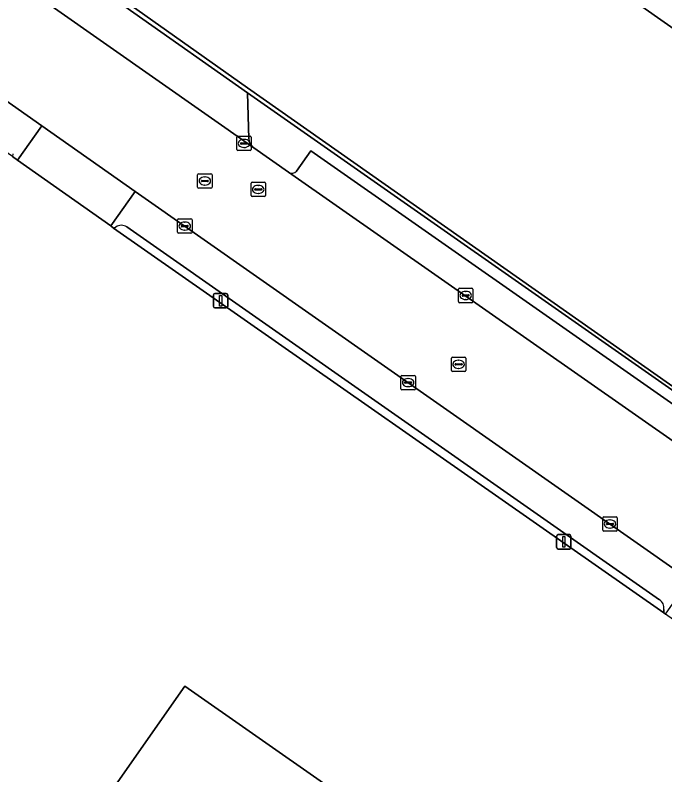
# Model space of a CAD drawing. Extents: x 155018 to 156648, y 383979 to 385733.
# Drawn here: x 155231.2 to 155276.2, y 384867.6 to 384920.3 of the extents above; entities that cross this region are included whole.
import ezdxf

# ---------------------------------------------------------------- set-up
doc = ezdxf.new("R2010")
doc.units = 0
for name, color, linetype in [('IMGEO_Erf', 7, 'Continuous'), ('IMGEO_Hek', 7, 'Continuous'), ('IMGEO_Kolk', 7, 'Continuous'), ('IMGEO_Lichtmast', 7, 'Continuous'), ('IMGEO_Pand', 7, 'Continuous'), ('IMGEO_Parkeervlak_open', 7, 'Continuous'), ('IMGEO_Rijbaan_lokaal_gesloten', 7, 'Continuous'), ('IMGEO_Rijbaan_lokaal_open', 7, 'Continuous'), ('IMGEO_Rioolput', 7, 'Continuous'), ('IMGEO_Voetpad_open', 7, 'Continuous')]:
    doc.layers.add(name, color=color, linetype=linetype)

msp = doc.modelspace()

# ---------------------------------------------------------------- linework, layer by layer
at = {"layer": 'IMGEO_Erf'}
for points in [[(155357.905, 384955.275), (155357.454, 384954.61), (155357.294, 384954.376), (155352.785, 384957.566), (155341.057, 384940.844), (155345.564, 384937.674), (155326.662, 384910.934), (155325.533, 384911.727), (155312.836, 384894.014), (155265.219, 384927.444), (155268.309, 384932.073), (155267.067, 384932.914), (155247.386, 384946.755), (155287.947, 385004.428)], [(155307.854, 384846.467), (155308.084, 384846.304), (155307.162, 384844.985), (155311.873, 384841.65), (155312.842, 384843.004), (155313.123, 384842.891), (155325.2, 384834.412), (155316.62, 384822.15), (155331.369, 384811.803), (155328.502, 384807.708), (155294.79, 384759.56), (155206.342, 384821.5), (155218.64, 384839.075), (155228.194, 384832.391), (155240.179, 384849.519), (155230.625, 384856.203), (155240.044, 384869.665), (155242.91, 384873.761), (155277.333, 384849.672), (155285.969, 384861.914)]]:
    msp.add_lwpolyline(points, close=True, dxfattribs=at)
for points in [[(155335.262, 384837.311), (155330.905, 384840.366), (155281.186, 384875.226), (155281.002, 384875.356), (155276.212, 384878.76), (155276.077, 384878.856), (155237.974, 384905.505), (155237.774, 384905.646), (155231.318, 384910.204), (155230.963, 384910.455), (155227.038, 384913.165), (155223.513, 384907.874), (155222.624, 384906.563), (155222.485, 384906.531), (155220.945, 384907.552), (155220.914, 384907.73), (155221.818, 384909.034), (155221.988, 384909.066), (155221.443, 384909.464), (155224.676, 384914.482), (155224.481, 384914.547), (155216.482, 384920.228), (155216.589, 384920.387), (155102.876, 385000)], [(155190.84, 384954.671), (155220.046, 384934.396), (155223.854, 384931.752), (155227.994, 384928.878), (155232.066, 384925.988), (155247.243, 384915.217), (155310.058, 384871.115), (155310.625, 384870.717), (155312.665, 384869.611), (155314.915, 384869.017), (155317.252, 384868.882), (155319.559, 384869.078), (155321.747, 384869.789), (155323.807, 384870.894), (155325.598, 384872.375), (155327.011, 384874.232), (155360.91, 384922.726)]]:
    msp.add_lwpolyline(points, dxfattribs=at)
at = {"layer": 'IMGEO_Hek'}
for points in [[(155232.066, 384925.988), (155247.243, 384915.217)], [(155247.243, 384915.217), (155310.058, 384871.115)]]:
    msp.add_lwpolyline(points, dxfattribs=at)
at = {"layer": 'IMGEO_Kolk'}
for p, q in [((155246.504, 384910.94), (155246.504, 384911.792)), ((155246.579, 384911.866), (155247.431, 384911.866)), ((155246.763, 384911.36), (155246.763, 384911.372)), ((155246.806, 384911.409), (155247.204, 384911.409)), ((155246.992, 384911.646), (155247.017, 384911.646)), ((155247.247, 384911.372), (155247.247, 384911.36)), ((155247.505, 384911.792), (155247.505, 384910.94)), ((155247.431, 384910.866), (155246.579, 384910.866)), ((155247.201, 384911.323), (155246.803, 384911.323)), ((155247.015, 384911.086), (155246.99, 384911.086)), ((155242.475, 384906.139), (155243.327, 384906.139)), ((155242.4, 384905.213), (155242.4, 384906.065)), ((155242.659, 384905.633), (155242.659, 384905.645)), ((155243.097, 384905.596), (155242.699, 384905.596)), ((155242.702, 384905.682), (155243.1, 384905.682)), ((155242.888, 384905.919), (155242.913, 384905.919)), ((155243.143, 384905.645), (155243.143, 384905.633)), ((155243.401, 384906.065), (155243.401, 384905.213)), ((155243.327, 384905.139), (155242.475, 384905.139)), ((155242.911, 384905.359), (155242.886, 384905.359)), ((155261.86, 384900.406), (155261.86, 384901.258)), ((155261.935, 384901.332), (155262.787, 384901.332)), ((155262.119, 384900.826), (155262.119, 384900.838)), ((155262.162, 384900.875), (155262.56, 384900.875)), ((155262.348, 384901.112), (155262.373, 384901.112)), ((155262.603, 384900.838), (155262.603, 384900.826)), ((155262.861, 384901.258), (155262.861, 384900.406)), ((155262.787, 384900.332), (155261.935, 384900.332)), ((155262.557, 384900.789), (155262.159, 384900.789)), ((155262.371, 384900.552), (155262.346, 384900.552)), ((155257.873, 384894.371), (155257.873, 384895.223)), ((155257.948, 384895.297), (155258.8, 384895.297)), ((155258.361, 384895.077), (155258.386, 384895.077)), ((155258.874, 384895.223), (155258.874, 384894.371)), ((155258.132, 384894.791), (155258.132, 384894.803)), ((155258.57, 384894.754), (155258.172, 384894.754)), ((155258.175, 384894.84), (155258.573, 384894.84)), ((155258.384, 384894.517), (155258.359, 384894.517)), ((155258.616, 384894.803), (155258.616, 384894.791)), ((155258.8, 384894.297), (155257.948, 384894.297)), ((155271.854, 384884.575), (155271.854, 384885.427)), ((155271.929, 384885.501), (155272.781, 384885.501)), ((155272.156, 384885.044), (155272.554, 384885.044)), ((155272.342, 384885.281), (155272.367, 384885.281)), ((155272.855, 384885.427), (155272.855, 384884.575)), ((155272.113, 384884.995), (155272.113, 384885.007)), ((155272.551, 384884.958), (155272.153, 384884.958)), ((155272.365, 384884.721), (155272.34, 384884.721)), ((155272.597, 384885.007), (155272.597, 384884.995)), ((155272.781, 384884.501), (155271.929, 384884.501))]:
    msp.add_line(p, q, dxfattribs=at)
for points in [[(155246.504, 384910.94), (155246.504, 384911.792)], [(155246.579, 384911.866), (155247.431, 384911.866)], [(155247.505, 384911.792), (155247.505, 384910.94)], [(155247.431, 384910.866), (155246.579, 384910.866)], [(155242.475, 384906.139), (155243.327, 384906.139)], [(155242.4, 384905.213), (155242.4, 384906.065)], [(155243.401, 384906.065), (155243.401, 384905.213)], [(155243.327, 384905.139), (155242.475, 384905.139)], [(155261.86, 384900.406), (155261.86, 384901.258)], [(155261.935, 384901.332), (155262.787, 384901.332)], [(155262.861, 384901.258), (155262.861, 384900.406)], [(155262.787, 384900.332), (155261.935, 384900.332)], [(155257.873, 384894.371), (155257.873, 384895.223)], [(155257.948, 384895.297), (155258.8, 384895.297)], [(155258.874, 384895.223), (155258.874, 384894.371)], [(155258.8, 384894.297), (155257.948, 384894.297)], [(155271.854, 384884.575), (155271.854, 384885.427)], [(155271.929, 384885.501), (155272.781, 384885.501)], [(155272.855, 384885.427), (155272.855, 384884.575)], [(155272.781, 384884.501), (155271.929, 384884.501)]]:
    msp.add_lwpolyline(points, dxfattribs=at)
for centre, radius, start, end in [((155246.581, 384911.79), 0.0765, 91.552, 178.448), ((155246.581, 384911.79), 0.0765, 91.552, 178.448), ((155246.803, 384911.369), 0.0403, 85.8775, 175.7526), ((155246.8, 384911.359), 0.0366, 178.938, 274.7102), ((155247.204, 384911.366), 0.043, 264.8664, 352.4533), ((155247.208, 384911.371), 0.0386, 1.7309, 96.639), ((155247.429, 384911.79), 0.0765, 1.552, 88.448), ((155247.429, 384911.79), 0.0765, 1.552, 88.448), ((155246.581, 384910.942), 0.0765, 181.552, 268.448), ((155246.581, 384910.942), 0.0765, 181.552, 268.448), ((155247.429, 384910.942), 0.0765, 271.552, 358.448), ((155247.429, 384910.942), 0.0765, 271.552, 358.448), ((155242.477, 384906.063), 0.0765, 91.552, 178.448), ((155242.477, 384906.063), 0.0765, 91.552, 178.448), ((155243.325, 384906.063), 0.0765, 1.552, 88.448), ((155243.325, 384906.063), 0.0765, 1.552, 88.448), ((155242.699, 384905.642), 0.0403, 85.8775, 175.7526), ((155242.696, 384905.632), 0.0366, 178.938, 274.7102), ((155243.1, 384905.639), 0.043, 264.8664, 352.4533), ((155243.104, 384905.644), 0.0386, 1.7309, 96.639), ((155242.477, 384905.215), 0.0765, 181.552, 268.448), ((155242.477, 384905.215), 0.0765, 181.552, 268.448), ((155243.325, 384905.215), 0.0765, 271.552, 358.448), ((155243.325, 384905.215), 0.0765, 271.552, 358.448), ((155261.937, 384901.256), 0.0765, 91.552, 178.448), ((155261.937, 384901.256), 0.0765, 91.552, 178.448), ((155262.159, 384900.835), 0.0403, 85.8775, 175.7526), ((155262.156, 384900.825), 0.0366, 178.938, 274.7102), ((155262.56, 384900.832), 0.043, 264.8664, 352.4533), ((155262.564, 384900.837), 0.0386, 1.7309, 96.639), ((155262.785, 384901.256), 0.0765, 1.552, 88.448), ((155262.785, 384901.256), 0.0765, 1.552, 88.448), ((155261.937, 384900.408), 0.0765, 181.552, 268.448), ((155261.937, 384900.408), 0.0765, 181.552, 268.448), ((155262.785, 384900.408), 0.0765, 271.552, 358.448), ((155262.785, 384900.408), 0.0765, 271.552, 358.448), ((155257.95, 384895.221), 0.0765, 91.552, 178.448), ((155257.95, 384895.221), 0.0765, 91.552, 178.448), ((155258.798, 384895.221), 0.0765, 1.552, 88.448), ((155258.798, 384895.221), 0.0765, 1.552, 88.448), ((155258.172, 384894.8), 0.0403, 85.8775, 175.7526), ((155258.169, 384894.79), 0.0366, 178.938, 274.7102), ((155258.573, 384894.797), 0.043, 264.8664, 352.4533), ((155258.577, 384894.802), 0.0386, 1.7309, 96.639), ((155257.95, 384894.373), 0.0765, 181.552, 268.448), ((155257.95, 384894.373), 0.0765, 181.552, 268.448), ((155258.798, 384894.373), 0.0765, 271.552, 358.448), ((155258.798, 384894.373), 0.0765, 271.552, 358.448), ((155271.931, 384885.425), 0.0765, 91.552, 178.448), ((155271.931, 384885.425), 0.0765, 91.552, 178.448), ((155272.153, 384885.004), 0.0403, 85.8775, 175.7526), ((155272.558, 384885.006), 0.0386, 1.7309, 96.639), ((155272.779, 384885.425), 0.0765, 1.552, 88.448), ((155272.779, 384885.425), 0.0765, 1.552, 88.448), ((155271.931, 384884.577), 0.0765, 181.552, 268.448), ((155271.931, 384884.577), 0.0765, 181.552, 268.448), ((155272.15, 384884.994), 0.0366, 178.938, 274.7102), ((155272.554, 384885.001), 0.043, 264.8664, 352.4533), ((155272.779, 384884.577), 0.0765, 271.552, 358.448), ((155272.779, 384884.577), 0.0765, 271.552, 358.448)]:
    msp.add_arc(centre, radius, start, end, dxfattribs=at)
for centre, major_axis, ratio, start_param, end_param in [((155246.991, 384911.366), (-0.387, 0.002), 0.722429, 4.712389, 7.853982), ((155247.016, 384911.366), (-0.39, 0.002), 0.717154, 1.570796, 4.712389), ((155242.887, 384905.639), (-0.387, 0.002), 0.722429, 4.712389, 7.853982), ((155242.912, 384905.639), (-0.39, 0.002), 0.717154, 1.570796, 4.712389), ((155262.347, 384900.832), (-0.387, 0.002), 0.722429, 4.712389, 7.853982), ((155262.372, 384900.832), (-0.39, 0.002), 0.717154, 1.570796, 4.712389), ((155258.36, 384894.797), (-0.387, 0.002), 0.722429, 4.712389, 7.853982), ((155258.385, 384894.797), (-0.39, 0.002), 0.717154, 1.570796, 4.712389), ((155272.341, 384885.001), (-0.387, 0.002), 0.722429, 4.712389, 7.853982), ((155272.366, 384885.001), (-0.39, 0.002), 0.717154, 1.570796, 4.712389)]:
    msp.add_ellipse(centre, major_axis=major_axis, ratio=ratio, start_param=start_param, end_param=end_param, dxfattribs=at)
at = {"layer": 'IMGEO_Lichtmast'}
for p, q in [((155244.886, 384900.065), (155244.886, 384900.865)), ((155244.886, 384900.865), (155244.886, 384900.065)), ((155244.986, 384900.965), (155245.776, 384900.965)), ((155245.776, 384900.965), (155244.986, 384900.965)), ((155245.876, 384900.865), (155245.876, 384900.065)), ((155245.876, 384900.065), (155245.876, 384900.865)), ((155245.776, 384899.965), (155244.986, 384899.965)), ((155244.986, 384899.965), (155245.776, 384899.965)), ((155268.659, 384883.366), (155268.659, 384884.166)), ((155268.659, 384884.166), (155268.659, 384883.366)), ((155268.759, 384884.266), (155269.549, 384884.266)), ((155269.549, 384884.266), (155268.759, 384884.266)), ((155269.649, 384884.166), (155269.649, 384883.366)), ((155269.649, 384883.366), (155269.649, 384884.166)), ((155269.549, 384883.266), (155268.759, 384883.266)), ((155268.759, 384883.266), (155269.549, 384883.266))]:
    msp.add_line(p, q, dxfattribs=at)
for points in [[(155245.306, 384900.84), (155245.456, 384900.84), (155245.456, 384900.09), (155245.306, 384900.09), (155245.306, 384900.84)], [(155269.079, 384884.141), (155269.229, 384884.141), (155269.229, 384883.391), (155269.079, 384883.391), (155269.079, 384884.141)]]:
    msp.add_lwpolyline(points, dxfattribs=at)
for centre, start, end in [((155244.986, 384900.865), 90, 180), ((155244.986, 384900.865), 90, 180), ((155245.776, 384900.865), 0, 90), ((155245.776, 384900.865), 360, 90), ((155244.986, 384900.065), 180, 270), ((155244.986, 384900.065), 180, 270), ((155245.776, 384900.065), 270, 0), ((155245.776, 384900.065), 270, 0), ((155268.759, 384884.166), 90, 180), ((155268.759, 384884.166), 90, 180), ((155269.549, 384884.166), 0, 90), ((155269.549, 384884.166), 360, 90), ((155268.759, 384883.366), 180, 270), ((155268.759, 384883.366), 180, 270), ((155269.549, 384883.366), 270, 0), ((155269.549, 384883.366), 270, 0)]:
    msp.add_arc(centre, 0.1, start, end, dxfattribs=at)
at = {"layer": 'IMGEO_Pand'}
for points in [[(155345.564, 384937.674), (155341.057, 384940.844), (155352.785, 384957.566), (155357.294, 384954.376), (155357.454, 384954.61), (155357.905, 384955.275), (155287.947, 385004.428), (155247.386, 384946.755), (155267.067, 384932.914), (155268.309, 384932.073), (155265.219, 384927.444), (155312.836, 384894.014), (155325.533, 384911.727), (155326.662, 384910.934)], [(155240.044, 384869.665), (155230.625, 384856.203), (155240.179, 384849.519), (155228.194, 384832.391), (155218.64, 384839.075), (155206.342, 384821.5), (155294.79, 384759.56), (155328.502, 384807.708), (155331.369, 384811.803), (155316.62, 384822.15), (155325.2, 384834.412), (155313.123, 384842.891), (155312.842, 384843.004), (155311.873, 384841.65), (155307.162, 384844.985), (155308.084, 384846.304), (155307.854, 384846.467), (155285.969, 384861.914), (155277.333, 384849.672), (155242.91, 384873.761)]]:
    msp.add_lwpolyline(points, close=True, dxfattribs=at)
at = {"layer": 'IMGEO_Parkeervlak_open'}
for points in [[(155247.327, 384911.692), (155247.249, 384914.872), (155231.507, 384925.99)], [(155227.053, 384925.51), (155247.679, 384911.072)], [(155230.985, 384910.654), (155230.963, 384910.455), (155231.318, 384910.204), (155232.999, 384912.577), (155226.479, 384917.152)], [(155308.649, 384868.973), (155309.622, 384870.283), (155251.629, 384910.858), (155250.64, 384909.439)], [(155250.095, 384909.364), (155307.828, 384868.991), (155308.749, 384868.347)], [(155239.472, 384908.041), (155237.774, 384905.646), (155237.974, 384905.505), (155238.115, 384905.574)], [(155276.085, 384879.074), (155276.077, 384878.856), (155276.212, 384878.76), (155277.864, 384881.141), (155239.472, 384908.041)], [(155238.889, 384905.585), (155275.778, 384879.751)]]:
    msp.add_lwpolyline(points, dxfattribs=at)
for centre, radius, start, end in [((155248.257, 384911.81), 0.938, 187.2482, 231.9226), ((155250.321, 384909.741), 0.44, 239.1028, 316.5682), ((155238.511, 384904.977), 0.717, 58.1218, 123.5066), ((155275.463, 384879.2), 0.635, 348.5595, 60.2264)]:
    msp.add_arc(centre, radius, start, end, dxfattribs=at)
at = {"layer": 'IMGEO_Rijbaan_lokaal_gesloten'}
for points in [[(155388.019, 384812.731), (155353.81, 384836.716), (155339.386, 384846.829), (155338.759, 384847.187), (155308.812, 384868.307), (155308.749, 384868.347), (155307.828, 384868.991), (155250.095, 384909.364), (155247.679, 384911.072), (155227.053, 384925.51), (155224.169, 384927.527), (155216.496, 384932.904), (155215.364, 384933.685), (155201.754, 384943.201), (155198.627, 384938.971), (155196.792, 384940.312), (155199.781, 384944.58), (155188.751, 384952.292), (155186.937, 384953.575), (155177.806, 384959.95), (155169.493, 384965.81)], [(155200.809, 384935.124), (155218.313, 384922.864), (155226.479, 384917.152), (155232.999, 384912.577), (155239.472, 384908.041), (155277.864, 384881.141), (155282.705, 384877.749), (155304.661, 384862.364), (155312.349, 384857.014), (155325.715, 384847.641), (155332.492, 384842.858), (155336.825, 384839.821), (155356.019, 384826.372), (155356.562, 384825.996), (155363.162, 384821.376)]]:
    msp.add_lwpolyline(points, dxfattribs=at)
at = {"layer": 'IMGEO_Rijbaan_lokaal_open'}
for points in [[(155169.113, 384966.434), (155168.55, 384969.993), (155182.033, 384960.484), (155186.169, 384957.572), (155220.565, 384933.534), (155223.976, 384931.26), (155231.507, 384925.99), (155247.249, 384914.872), (155310.436, 384870.637)], [(155327.339, 384874.089), (155357.86, 384917.764), (155361.028, 384922.286), (155360.915, 384922.733), (155360.91, 384922.726), (155327.011, 384874.232), (155325.598, 384872.375), (155323.807, 384870.894), (155321.747, 384869.789), (155319.559, 384869.078), (155317.252, 384868.882), (155314.915, 384869.017), (155312.665, 384869.611), (155310.625, 384870.717), (155310.058, 384871.115), (155247.243, 384915.217), (155232.066, 384925.988), (155227.994, 384928.878), (155223.854, 384931.752), (155220.046, 384934.396), (155190.84, 384954.671)]]:
    msp.add_lwpolyline(points, dxfattribs=at)
msp.add_lwpolyline([(155232.999, 384912.577), (155231.318, 384910.204), (155237.774, 384905.646), (155239.472, 384908.041)], close=True, dxfattribs=at)
at = {"layer": 'IMGEO_Rioolput'}
for p, q in [((155243.864, 384909.264), (155244.716, 384909.264)), ((155243.789, 384908.338), (155243.789, 384909.19)), ((155244.048, 384908.758), (155244.048, 384908.77)), ((155244.486, 384908.721), (155244.088, 384908.721)), ((155244.091, 384908.807), (155244.489, 384908.807)), ((155244.277, 384909.044), (155244.302, 384909.044)), ((155244.532, 384908.77), (155244.532, 384908.758)), ((155244.79, 384909.19), (155244.79, 384908.338)), ((155244.716, 384908.264), (155243.864, 384908.264)), ((155244.3, 384908.484), (155244.275, 384908.484)), ((155247.489, 384907.754), (155247.489, 384908.606)), ((155247.564, 384908.68), (155248.416, 384908.68)), ((155247.791, 384908.223), (155248.189, 384908.223)), ((155247.977, 384908.46), (155248.002, 384908.46)), ((155248.49, 384908.606), (155248.49, 384907.754)), ((155248.416, 384907.68), (155247.564, 384907.68)), ((155247.748, 384908.174), (155247.748, 384908.186)), ((155248.186, 384908.137), (155247.788, 384908.137)), ((155248, 384907.9), (155247.975, 384907.9)), ((155248.232, 384908.186), (155248.232, 384908.174)), ((155261.369, 384895.637), (155261.369, 384896.489)), ((155261.444, 384896.563), (155262.296, 384896.563)), ((155261.671, 384896.106), (155262.069, 384896.106)), ((155261.857, 384896.343), (155261.882, 384896.343)), ((155262.37, 384896.489), (155262.37, 384895.637)), ((155262.296, 384895.563), (155261.444, 384895.563)), ((155261.628, 384896.057), (155261.628, 384896.069)), ((155262.066, 384896.02), (155261.668, 384896.02)), ((155261.88, 384895.783), (155261.855, 384895.783)), ((155262.112, 384896.069), (155262.112, 384896.057))]:
    msp.add_line(p, q, dxfattribs=at)
for points in [[(155243.864, 384909.264), (155244.716, 384909.264)], [(155243.789, 384908.338), (155243.789, 384909.19)], [(155244.79, 384909.19), (155244.79, 384908.338)], [(155244.716, 384908.264), (155243.864, 384908.264)], [(155247.489, 384907.754), (155247.489, 384908.606)], [(155247.564, 384908.68), (155248.416, 384908.68)], [(155248.49, 384908.606), (155248.49, 384907.754)], [(155248.416, 384907.68), (155247.564, 384907.68)], [(155261.369, 384895.637), (155261.369, 384896.489)], [(155261.444, 384896.563), (155262.296, 384896.563)], [(155262.37, 384896.489), (155262.37, 384895.637)], [(155262.296, 384895.563), (155261.444, 384895.563)]]:
    msp.add_lwpolyline(points, dxfattribs=at)
for centre, radius, start, end in [((155243.866, 384909.188), 0.0765, 91.552, 178.448), ((155243.866, 384909.188), 0.0765, 91.552, 178.448), ((155244.714, 384909.188), 0.0765, 1.552, 88.448), ((155244.714, 384909.188), 0.0765, 1.552, 88.448), ((155244.088, 384908.767), 0.0403, 85.8775, 175.7526), ((155244.085, 384908.757), 0.0366, 178.938, 274.7102), ((155244.489, 384908.764), 0.043, 264.8664, 352.4533), ((155244.493, 384908.769), 0.0386, 1.7309, 96.639), ((155243.866, 384908.34), 0.0765, 181.552, 268.448), ((155243.866, 384908.34), 0.0765, 181.552, 268.448), ((155244.714, 384908.34), 0.0765, 271.552, 358.448), ((155244.714, 384908.34), 0.0765, 271.552, 358.448), ((155247.566, 384908.604), 0.0765, 91.552, 178.448), ((155247.566, 384908.604), 0.0765, 91.552, 178.448), ((155247.788, 384908.183), 0.0403, 85.8775, 175.7526), ((155248.193, 384908.185), 0.0386, 1.7309, 96.639), ((155248.414, 384908.604), 0.0765, 1.552, 88.448), ((155248.414, 384908.604), 0.0765, 1.552, 88.448), ((155247.566, 384907.756), 0.0765, 181.552, 268.448), ((155247.566, 384907.756), 0.0765, 181.552, 268.448), ((155247.785, 384908.173), 0.0366, 178.938, 274.7102), ((155248.189, 384908.18), 0.043, 264.8664, 352.4533), ((155248.414, 384907.756), 0.0765, 271.552, 358.448), ((155248.414, 384907.756), 0.0765, 271.552, 358.448), ((155261.446, 384896.487), 0.0765, 91.552, 178.448), ((155261.446, 384896.487), 0.0765, 91.552, 178.448), ((155261.668, 384896.066), 0.0403, 85.8775, 175.7526), ((155262.073, 384896.068), 0.0386, 1.7309, 96.639), ((155262.294, 384896.487), 0.0765, 1.552, 88.448), ((155262.294, 384896.487), 0.0765, 1.552, 88.448), ((155261.446, 384895.639), 0.0765, 181.552, 268.448), ((155261.446, 384895.639), 0.0765, 181.552, 268.448), ((155261.665, 384896.056), 0.0366, 178.938, 274.7102), ((155262.069, 384896.063), 0.043, 264.8664, 352.4533), ((155262.294, 384895.639), 0.0765, 271.552, 358.448), ((155262.294, 384895.639), 0.0765, 271.552, 358.448)]:
    msp.add_arc(centre, radius, start, end, dxfattribs=at)
for centre, major_axis, ratio, start_param, end_param in [((155244.276, 384908.764), (-0.387, 0.002), 0.722429, 4.712389, 7.853982), ((155244.301, 384908.764), (-0.39, 0.002), 0.717154, 1.570796, 4.712389), ((155247.976, 384908.18), (-0.387, 0.002), 0.722429, 4.712389, 7.853982), ((155248.001, 384908.18), (-0.39, 0.002), 0.717154, 1.570796, 4.712389), ((155261.856, 384896.063), (-0.387, 0.002), 0.722429, 4.712389, 7.853982), ((155261.881, 384896.063), (-0.39, 0.002), 0.717154, 1.570796, 4.712389)]:
    msp.add_ellipse(centre, major_axis=major_axis, ratio=ratio, start_param=start_param, end_param=end_param, dxfattribs=at)
at = {"layer": 'IMGEO_Voetpad_open'}
for points in [[(155247.249, 384914.872), (155247.327, 384911.692)], [(155310.436, 384870.637), (155247.249, 384914.872)], [(155247.679, 384911.072), (155250.095, 384909.364)], [(155250.64, 384909.439), (155251.629, 384910.858), (155309.622, 384870.283), (155308.649, 384868.973)], [(155238.115, 384905.574), (155237.974, 384905.505), (155276.077, 384878.856), (155276.085, 384879.074)], [(155275.778, 384879.751), (155238.889, 384905.585)]]:
    msp.add_lwpolyline(points, dxfattribs=at)
for centre, radius, start, end in [((155248.257, 384911.81), 0.938, 187.2482, 231.9226), ((155250.321, 384909.741), 0.44, 239.1028, 316.5682), ((155238.511, 384904.977), 0.717, 58.1218, 123.5066), ((155275.463, 384879.2), 0.635, 348.5595, 60.2264)]:
    msp.add_arc(centre, radius, start, end, dxfattribs=at)

doc.saveas('drawing.dxf')
